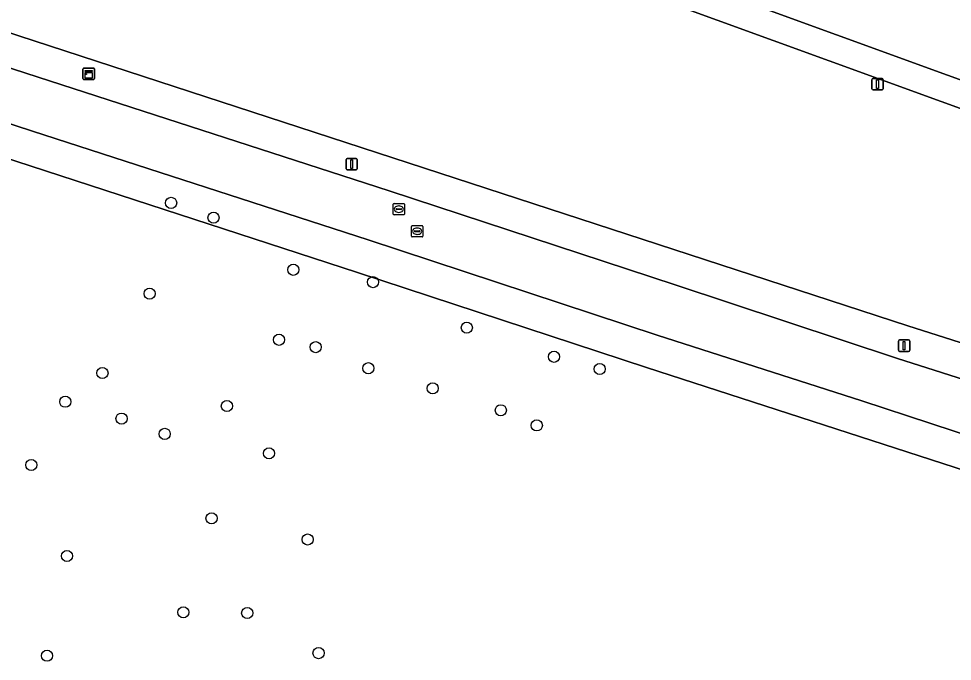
# Model space of a CAD drawing. Extents: x 155275 to 156265, y 382654 to 383635.
# Drawn here: x 155842.7 to 155924.6, y 382802.4 to 382858.7 of the extents above; entities that cross this region are included whole.
import ezdxf

# ---------------------------------------------------------------- set-up
doc = ezdxf.new("R2010")
doc.units = 0
for name, color, linetype in [('IMGEO_Boom', 7, 'Continuous'), ('IMGEO_Erf', 7, 'Continuous'), ('IMGEO_Groenvoorziening', 7, 'Continuous'), ('IMGEO_Kast', 7, 'Continuous'), ('IMGEO_Lichtmast', 7, 'Continuous'), ('IMGEO_Loofbos', 7, 'Continuous'), ('IMGEO_Rijbaan_lokaal_gesloten', 7, 'Continuous'), ('IMGEO_Rioolput', 7, 'Continuous'), ('IMGEO_Voetpad_open', 7, 'Continuous')]:
    doc.layers.add(name, color=color, linetype=linetype)

msp = doc.modelspace()

# ---------------------------------------------------------------- linework, layer by layer
at = {"layer": 'IMGEO_Boom'}
for centre in [(155856.043, 382842.559), (155859.764, 382841.258), (155866.767, 382836.692), (155873.759, 382835.607), (155854.154, 382834.601), (155881.991, 382831.611), (155865.511, 382830.552), (155868.729, 382829.905), (155889.644, 382829.061), (155873.35, 382828.058), (155893.657, 382827.986), (155850.016, 382827.636), (155879.002, 382826.291), (155846.754, 382825.119), (155860.937, 382824.744), (155884.975, 382824.372), (155851.692, 382823.639), (155888.129, 382823.043), (155855.482, 382822.297), (155864.635, 382820.589), (155843.77, 382819.572), (155859.592, 382814.896), (155868.02, 382813.036), (155846.901, 382811.592), (155857.11, 382806.652), (155862.72, 382806.586), (155845.152, 382802.842), (155868.98, 382803.074)]:
    msp.add_circle(centre, 0.489, dxfattribs=at)
at = {"layer": 'IMGEO_Erf'}
msp.add_lwpolyline([(155875.141, 382900.359), (155872.725, 382893.446), (155866.062, 382874.889), (155953.058, 382843.257), (155959.029, 382859.144), (155962.877, 382868.971)], dxfattribs=at)
at = {"layer": 'IMGEO_Groenvoorziening'}
for points in [[(155937.541, 382826.332), (155936.958, 382826.589), (155920.684, 382831.77), (155660.436, 382916.637), (155650.027, 382919.992), (155641.261, 382922.57), (155632.466, 382925.283), (155625.045, 382928.281)], [(155623.859, 382925.525), (155631.218, 382922.908), (155642.872, 382919.148), (155649.107, 382917.137), (155659.516, 382913.782), (155681.378, 382906.655), (155707.492, 382898.143), (155734, 382889.508), (155762.271, 382880.46), (155792.38, 382870.456), (155818.814, 382861.879), (155845.361, 382853.249), (155875.166, 382843.61), (155900.261, 382835.383), (155919.774, 382828.911), (155936.048, 382823.73)], [(155897.748, 382828.117), (155872.41, 382836.457), (155679.369, 382899.349), (155656.639, 382906.458), (155652.29, 382902.36), (155656.761, 382864.919), (155660.64, 382834.249)], [(155652.29, 382902.36), (155656.639, 382906.458), (155679.369, 382899.349), (155872.41, 382836.457), (155897.748, 382828.117), (155927.902, 382818.345)], [(155928.773, 382821.216), (155916.644, 382825.19), (155898.686, 382830.967), (155873.348, 382839.307), (155843.892, 382848.855), (155819.086, 382856.936), (155790.926, 382865.936), (155762.085, 382875.538)], [(155927.902, 382818.345), (155897.748, 382828.117)]]:
    msp.add_lwpolyline(points, dxfattribs=at)
at = {"layer": 'IMGEO_Kast'}
for p, q in [((155848.306, 382853.454), (155848.306, 382854.295)), ((155848.306, 382854.295), (155848.306, 382853.454)), ((155848.381, 382854.379), (155849.222, 382854.379)), ((155849.222, 382854.379), (155848.381, 382854.379)), ((155849.306, 382854.304), (155849.306, 382853.463)), ((155849.306, 382853.463), (155849.306, 382854.304)), ((155849.231, 382853.379), (155848.39, 382853.379)), ((155848.39, 382853.379), (155849.231, 382853.379))]:
    msp.add_line(p, q, dxfattribs=at)
for points in [[(155848.501, 382854.169), (155849.101, 382854.169), (155849.101, 382854.084), (155848.501, 382854.084), (155848.501, 382854.169)], [(155848.501, 382853.994), (155849.101, 382853.994), (155849.101, 382853.505), (155848.501, 382853.505), (155848.501, 382853.994)]]:
    msp.add_lwpolyline(points, dxfattribs=at)
msp.add_circle((155848.585, 382853.843), 0.0377, dxfattribs=at)
for centre, start, end in [((155848.384, 382854.301), 92.4484, 184.28452), ((155848.384, 382854.301), 92.4484, 184.28452), ((155849.228, 382854.301), 2.4484, 94.28452), ((155849.228, 382854.301), 2.4484, 94.28452), ((155848.384, 382853.457), 182.4484, 274.28452), ((155848.384, 382853.457), 182.4484, 274.28452), ((155849.228, 382853.457), 272.4484, 4.28452), ((155849.228, 382853.457), 272.4484, 4.28452)]:
    msp.add_arc(centre, 0.0779, start, end, dxfattribs=at)
at = {"layer": 'IMGEO_Lichtmast'}
for p, q in [((155917.536, 382852.561), (155917.536, 382853.361)), ((155917.536, 382853.361), (155917.536, 382852.561)), ((155917.636, 382853.461), (155918.426, 382853.461)), ((155918.426, 382853.461), (155917.636, 382853.461)), ((155918.526, 382853.361), (155918.526, 382852.561)), ((155918.526, 382852.561), (155918.526, 382853.361)), ((155918.426, 382852.461), (155917.636, 382852.461)), ((155917.636, 382852.461), (155918.426, 382852.461)), ((155871.393, 382845.556), (155871.393, 382846.356)), ((155871.393, 382846.356), (155871.393, 382845.556)), ((155871.493, 382846.456), (155872.283, 382846.456)), ((155872.283, 382846.456), (155871.493, 382846.456)), ((155872.383, 382846.356), (155872.383, 382845.556)), ((155872.383, 382845.556), (155872.383, 382846.356)), ((155872.283, 382845.456), (155871.493, 382845.456)), ((155871.493, 382845.456), (155872.283, 382845.456)), ((155919.867, 382829.638), (155919.867, 382830.438)), ((155919.867, 382830.438), (155919.867, 382829.638)), ((155919.967, 382830.538), (155920.757, 382830.538)), ((155920.757, 382830.538), (155919.967, 382830.538)), ((155920.857, 382830.438), (155920.857, 382829.638)), ((155920.857, 382829.638), (155920.857, 382830.438)), ((155920.757, 382829.538), (155919.967, 382829.538)), ((155919.967, 382829.538), (155920.757, 382829.538))]:
    msp.add_line(p, q, dxfattribs=at)
for points in [[(155917.956, 382853.336), (155918.106, 382853.336), (155918.106, 382852.586), (155917.956, 382852.586), (155917.956, 382853.336)], [(155871.813, 382846.331), (155871.963, 382846.331), (155871.963, 382845.581), (155871.813, 382845.581), (155871.813, 382846.331)], [(155920.287, 382830.413), (155920.437, 382830.413), (155920.437, 382829.663), (155920.287, 382829.663), (155920.287, 382830.413)]]:
    msp.add_lwpolyline(points, dxfattribs=at)
for centre, start, end in [((155917.636, 382853.361), 90, 180), ((155917.636, 382853.361), 90, 180), ((155918.426, 382853.361), 0, 90), ((155918.426, 382853.361), 360, 90), ((155917.636, 382852.561), 180, 270), ((155917.636, 382852.561), 180, 270), ((155918.426, 382852.561), 270, 0), ((155918.426, 382852.561), 270, 0), ((155871.493, 382846.356), 90, 180), ((155871.493, 382846.356), 90, 180), ((155872.283, 382846.356), 0, 90), ((155872.283, 382846.356), 360, 90), ((155871.493, 382845.556), 180, 270), ((155871.493, 382845.556), 180, 270), ((155872.283, 382845.556), 270, 0), ((155872.283, 382845.556), 270, 0), ((155919.967, 382830.438), 90, 180), ((155919.967, 382830.438), 90, 180), ((155920.757, 382830.438), 0, 90), ((155920.757, 382830.438), 360, 90), ((155919.967, 382829.638), 180, 270), ((155919.967, 382829.638), 180, 270), ((155920.757, 382829.638), 270, 0), ((155920.757, 382829.638), 270, 0)]:
    msp.add_arc(centre, 0.1, start, end, dxfattribs=at)
at = {"layer": 'IMGEO_Loofbos'}
for points in [[(155962.277, 382837.428), (155865.28, 382872.649), (155863.949, 382873.132), (155772.846, 382906.212), (155660.759, 382947.032), (155649.875, 382951.072)], [(155625.045, 382928.281), (155632.466, 382925.283), (155641.261, 382922.57), (155650.027, 382919.992), (155660.436, 382916.637), (155920.684, 382831.77), (155936.958, 382826.589), (155937.541, 382826.332)]]:
    msp.add_lwpolyline(points, dxfattribs=at)
at = {"layer": 'IMGEO_Rijbaan_lokaal_gesloten'}
for points in [[(155657.437, 382909.324), (155657.534, 382909.321), (155680.264, 382902.212), (155705.705, 382893.825), (155732.215, 382885.192), (155762.085, 382875.538), (155790.926, 382865.936), (155819.086, 382856.936), (155843.892, 382848.855), (155873.348, 382839.307), (155898.686, 382830.967), (155916.644, 382825.19), (155928.773, 382821.216)], [(155936.048, 382823.73), (155919.774, 382828.911), (155900.261, 382835.383), (155875.166, 382843.61), (155845.361, 382853.249), (155818.814, 382861.879), (155792.38, 382870.456), (155762.271, 382880.46), (155734, 382889.508), (155707.492, 382898.143), (155681.378, 382906.655)]]:
    msp.add_lwpolyline(points, dxfattribs=at)
at = {"layer": 'IMGEO_Rioolput'}
for p, q in [((155875.528, 382841.581), (155875.528, 382842.433)), ((155875.603, 382842.507), (155876.455, 382842.507)), ((155876.016, 382842.287), (155876.041, 382842.287)), ((155876.529, 382842.433), (155876.529, 382841.581)), ((155876.455, 382841.507), (155875.603, 382841.507)), ((155875.787, 382842.001), (155875.787, 382842.013)), ((155876.225, 382841.964), (155875.827, 382841.964)), ((155875.83, 382842.05), (155876.228, 382842.05)), ((155876.039, 382841.727), (155876.014, 382841.727)), ((155876.271, 382842.013), (155876.271, 382842.001)), ((155877.133, 382839.645), (155877.133, 382840.497)), ((155877.208, 382840.571), (155878.06, 382840.571)), ((155877.392, 382840.065), (155877.392, 382840.077)), ((155877.83, 382840.028), (155877.432, 382840.028)), ((155877.435, 382840.114), (155877.833, 382840.114)), ((155877.644, 382839.791), (155877.619, 382839.791)), ((155877.621, 382840.351), (155877.646, 382840.351)), ((155877.876, 382840.077), (155877.876, 382840.065)), ((155878.134, 382840.497), (155878.134, 382839.645)), ((155878.06, 382839.571), (155877.208, 382839.571))]:
    msp.add_line(p, q, dxfattribs=at)
for points in [[(155875.528, 382841.581), (155875.528, 382842.433)], [(155875.603, 382842.507), (155876.455, 382842.507)], [(155876.529, 382842.433), (155876.529, 382841.581)], [(155876.455, 382841.507), (155875.603, 382841.507)], [(155877.133, 382839.645), (155877.133, 382840.497)], [(155877.208, 382840.571), (155878.06, 382840.571)], [(155878.134, 382840.497), (155878.134, 382839.645)], [(155878.06, 382839.571), (155877.208, 382839.571)]]:
    msp.add_lwpolyline(points, dxfattribs=at)
for centre, radius, start, end in [((155875.605, 382842.431), 0.0765, 91.55205, 178.44795), ((155875.605, 382842.431), 0.0765, 91.55205, 178.44795), ((155876.453, 382842.431), 0.0765, 1.55205, 88.44795), ((155876.453, 382842.431), 0.0765, 1.55205, 88.44795), ((155875.605, 382841.583), 0.0765, 181.55205, 268.44795), ((155875.605, 382841.583), 0.0765, 181.55205, 268.44795), ((155875.827, 382842.01), 0.0403, 85.87752, 175.75265), ((155875.824, 382842), 0.0366, 178.93798, 274.71019), ((155876.228, 382842.007), 0.043, 264.86636, 352.45326), ((155876.232, 382842.012), 0.0386, 1.73085, 96.63898), ((155876.453, 382841.583), 0.0765, 271.55205, 358.44795), ((155876.453, 382841.583), 0.0765, 271.55205, 358.44795), ((155877.21, 382840.495), 0.0765, 91.55205, 178.44795), ((155877.21, 382840.495), 0.0765, 91.55205, 178.44795), ((155877.432, 382840.074), 0.0403, 85.87752, 175.75265), ((155877.429, 382840.064), 0.0366, 178.93798, 274.71019), ((155877.833, 382840.071), 0.043, 264.86636, 352.45326), ((155877.837, 382840.076), 0.0386, 1.73085, 96.63898), ((155878.058, 382840.495), 0.0765, 1.55205, 88.44795), ((155878.058, 382840.495), 0.0765, 1.55205, 88.44795), ((155877.21, 382839.647), 0.0765, 181.55205, 268.44795), ((155877.21, 382839.647), 0.0765, 181.55205, 268.44795), ((155878.058, 382839.647), 0.0765, 271.55205, 358.44795), ((155878.058, 382839.647), 0.0765, 271.55205, 358.44795)]:
    msp.add_arc(centre, radius, start, end, dxfattribs=at)
for centre, major_axis, ratio, start_param, end_param in [((155876.015, 382842.007), (-0.387, 0.002), 0.722429, 4.712389, 7.853982), ((155876.04, 382842.007), (-0.39, 0.002), 0.717154, 1.570796, 4.712389), ((155877.62, 382840.071), (-0.387, 0.002), 0.722429, 4.712389, 7.853982), ((155877.645, 382840.071), (-0.39, 0.002), 0.717154, 1.570796, 4.712389)]:
    msp.add_ellipse(centre, major_axis=major_axis, ratio=ratio, start_param=start_param, end_param=end_param, dxfattribs=at)
at = {"layer": 'IMGEO_Voetpad_open'}
for points in [[(155866.062, 382874.889), (155864.759, 382875.363), (155863.949, 382873.132), (155865.28, 382872.649), (155962.277, 382837.428)], [(155963.446, 382839.517), (155959.518, 382840.914), (155958.763, 382841.182), (155954.694, 382842.662), (155954.45, 382842.751), (155953.058, 382843.257), (155866.062, 382874.889)]]:
    msp.add_lwpolyline(points, dxfattribs=at)

doc.saveas('drawing.dxf')
